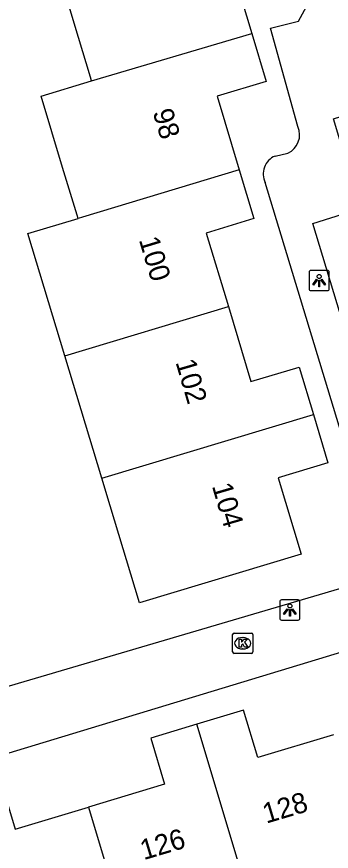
# Model space of a CAD drawing. Extents: x 158087 to 159494, y 382905 to 383981.
# Drawn here: x 159000.93 to 159016.46, y 383313.26 to 383354.47 of the extents above; entities that cross this region are included whole.
import ezdxf

# ---------------------------------------------------------------- set-up
doc = ezdxf.new("R2010")
doc.units = 0
for name, color, linetype in [('IMGEO_Kolk', 7, 'Continuous'), ('IMGEO_Lichtpunt', 7, 'Continuous'), ('IMGEO_Pand', 7, 'Continuous'), ('IMGEO_Pand_nummerreeks', 7, 'Continuous'), ('IMGEO_Voetpad_open', 7, 'Continuous')]:
    doc.layers.add(name, color=color, linetype=linetype)

msp = doc.modelspace()

# ---------------------------------------------------------------- linework, layer by layer
at = {"layer": 'IMGEO_Kolk'}
for p, q in [((159011.587, 383323.109), (159011.587, 383323.961)), ((159011.662, 383324.035), (159012.514, 383324.035)), ((159012.075, 383323.815), (159012.1, 383323.815)), ((159012.588, 383323.961), (159012.588, 383323.109)), ((159012.514, 383323.035), (159011.662, 383323.035)), ((159012.098, 383323.255), (159012.073, 383323.255))]:
    msp.add_line(p, q, dxfattribs=at)
for points in [[(159011.587, 383323.109), (159011.587, 383323.961)], [(159011.662, 383324.035), (159012.514, 383324.035)], [(159012.588, 383323.961), (159012.588, 383323.109)], [(159011.908, 383323.735), (159012.031, 383323.735), (159012.031, 383323.584), (159012.161, 383323.735), (159012.325, 383323.735), (159012.179, 383323.584), (159012.332, 383323.335), (159012.18, 383323.335), (159012.095, 383323.499), (159012.031, 383323.432), (159012.031, 383323.335), (159011.908, 383323.335), (159011.908, 383323.735)], [(159012.514, 383323.035), (159011.662, 383323.035)]]:
    msp.add_lwpolyline(points, dxfattribs=at)
for centre, start, end in [((159011.664, 383323.959), 91.552, 178.448), ((159011.664, 383323.959), 91.552, 178.448), ((159012.512, 383323.959), 1.552, 88.448), ((159012.512, 383323.959), 1.552, 88.448), ((159011.664, 383323.111), 181.552, 268.448), ((159011.664, 383323.111), 181.552, 268.448), ((159012.512, 383323.111), 271.552, 358.448), ((159012.512, 383323.111), 271.552, 358.448)]:
    msp.add_arc(centre, 0.0765, start, end, dxfattribs=at)
for centre, major_axis, ratio, start_param, end_param in [((159012.074, 383323.535), (-0.387, 0.002), 0.722429, 4.712389, 7.853982), ((159012.099, 383323.535), (-0.39, 0.002), 0.717154, 1.570796, 4.712389)]:
    msp.add_ellipse(centre, major_axis=major_axis, ratio=ratio, start_param=start_param, end_param=end_param, dxfattribs=at)
at = {"layer": 'IMGEO_Lichtpunt'}
for p, q in [((159016.261, 383341.938), (159015.453, 383341.938)), ((159016.261, 383341.938), (159015.453, 383341.938)), ((159015.359, 383341.843), (159015.359, 383341.036)), ((159015.359, 383341.843), (159015.359, 383341.036)), ((159016.355, 383341.036), (159016.355, 383341.843)), ((159016.355, 383341.036), (159016.355, 383341.843)), ((159015.453, 383340.942), (159016.261, 383340.942)), ((159015.453, 383340.942), (159016.261, 383340.942)), ((159013.913, 383325.578), (159013.913, 383324.771)), ((159013.913, 383325.578), (159013.913, 383324.771)), ((159014.815, 383325.673), (159014.007, 383325.673)), ((159014.815, 383325.673), (159014.007, 383325.673)), ((159014.909, 383324.771), (159014.909, 383325.578)), ((159014.909, 383324.771), (159014.909, 383325.578)), ((159014.007, 383324.677), (159014.815, 383324.677)), ((159014.007, 383324.677), (159014.815, 383324.677))]:
    msp.add_line(p, q, dxfattribs=at)
for points in [[(159015.733, 383341.507), (159015.772, 383341.479), (159015.584, 383341.217), (159015.546, 383341.244), (159015.733, 383341.507)], [(159015.835, 383341.459), (159015.882, 383341.459), (159015.882, 383341.137), (159015.835, 383341.137), (159015.835, 383341.459)], [(159015.945, 383341.479), (159015.983, 383341.506), (159016.17, 383341.244), (159016.131, 383341.216), (159015.945, 383341.479)], [(159014.287, 383325.242), (159014.326, 383325.214), (159014.138, 383324.952), (159014.1, 383324.979), (159014.287, 383325.242)], [(159014.389, 383325.194), (159014.436, 383325.194), (159014.436, 383324.872), (159014.389, 383324.872), (159014.389, 383325.194)], [(159014.499, 383325.214), (159014.537, 383325.241), (159014.724, 383324.979), (159014.685, 383324.951), (159014.499, 383325.214)]]:
    msp.add_lwpolyline(points, dxfattribs=at)
for centre in [(159015.858, 383341.641), (159014.412, 383325.376)]:
    msp.add_circle(centre, 0.0994, dxfattribs=at)
for centre, start, end in [((159015.453, 383341.843), 90, 180), ((159015.453, 383341.843), 90, 180), ((159016.261, 383341.843), 0, 90), ((159016.261, 383341.843), 0, 90), ((159015.453, 383341.036), 180, 270), ((159015.453, 383341.036), 180, 270), ((159016.261, 383341.036), 270, 0), ((159016.261, 383341.036), 270, 360), ((159014.007, 383325.578), 90, 180), ((159014.007, 383325.578), 90, 180), ((159014.815, 383325.578), 0, 90), ((159014.815, 383325.578), 0, 90), ((159014.007, 383324.771), 180, 270), ((159014.007, 383324.771), 180, 270), ((159014.815, 383324.771), 270, 0), ((159014.815, 383324.771), 270, 360)]:
    msp.add_arc(centre, 0.0946, start, end, dxfattribs=at)
at = {"layer": 'IMGEO_Pand'}
for points in [[(159013.068, 383360.432), (159013.797, 383358.015), (159011.427, 383357.3), (159012.531, 383353.64)], [(159004.628, 383351.293), (159004.574, 383351.474), (159003.981, 383353.439), (159002.807, 383357.332)], [(159004.628, 383351.293), (159012.531, 383353.64)], [(159012.531, 383353.64), (159013.245, 383351.274), (159010.817, 383350.541), (159011.913, 383346.905)], [(159003.959, 383344.502), (159003.91, 383344.664), (159003.198, 383347.026), (159002.138, 383350.541), (159004.628, 383351.293)], [(159011.913, 383346.905), (159004.17, 383344.566), (159003.959, 383344.502)], [(159011.913, 383346.905), (159012.639, 383344.499), (159010.281, 383343.787), (159011.377, 383340.154)], [(159003.306, 383337.717), (159001.485, 383343.755), (159003.959, 383344.502)], [(159003.306, 383337.717), (159011.377, 383340.154)], [(159011.377, 383340.154), (159012.492, 383336.455), (159014.866, 383337.171), (159015.571, 383334.833)], [(159005.128, 383331.678), (159003.306, 383337.717)], [(159015.571, 383334.833), (159016.294, 383332.437), (159013.833, 383331.695), (159014.967, 383327.936), (159006.983, 383325.528), (159005.539, 383330.315), (159005.128, 383331.678)], [(159005.128, 383331.678), (159015.571, 383334.833)], [(159016.559, 383319.02), (159012.831, 383317.898), (159012.13, 383320.227), (159009.825, 383319.533)], [(159009.825, 383319.533), (159007.546, 383318.846), (159008.228, 383316.58), (159004.471, 383315.449)], [(159012.953, 383309.118), (159009.825, 383319.533)], [(158997.758, 383315.894), (159000, 383316.56), (159000.178, 383316.613), (159000.857, 383314.36), (159004.471, 383315.449)], [(159004.471, 383315.449), (159006.914, 383307.315)]]:
    msp.add_lwpolyline(points, dxfattribs=at)
at = {"layer": 'IMGEO_Voetpad_open'}
for points in [[(159014.809, 383349.042), (159013.455, 383353.898), (159014.846, 383354.244), (159018.349, 383360.704)], [(159023.051, 383334.385), (159018.928, 383333.075), (159015.541, 383344.253), (159017.901, 383345.003), (159016.564, 383349.416), (159020.682, 383350.725)], [(159013.683, 383347.586), (159014.314, 383347.724)], [(159018.469, 383328.884), (159013.198, 383346.277)], [(159000, 383321.274), (159017.16, 383326.327)], [(158979.137, 383311.871), (159000, 383317.964), (159021.744, 383324.56), (159021.407, 383325.422)]]:
    msp.add_lwpolyline(points, dxfattribs=at)
for centre, radius, start, end in [((159013.887, 383348.636), 1.007, 295.0721, 23.7587), ((159014.054, 383346.704), 0.957, 112.8074, 206.532)]:
    msp.add_arc(centre, radius, start, end, dxfattribs=at)

# ---------------------------------------------------------------- texts
at = {"layer": 'IMGEO_Pand_nummerreeks'}
for s, rotation, p in [('98', 286.6786, (159007.633, 383349.761)), ('100', 286.7875, (159006.954, 383343.454)), ('102', 286.3786, (159008.763, 383337.412)), ('104', 286.3786, (159010.559, 383331.301)), ('128', 16.6016, (159013.242, 383314.624)), ('126', 16.6016, (159007.199, 383312.823))]:
    msp.add_text(s, height=1, rotation=rotation, dxfattribs=at).set_placement(p)

doc.saveas('drawing.dxf')
